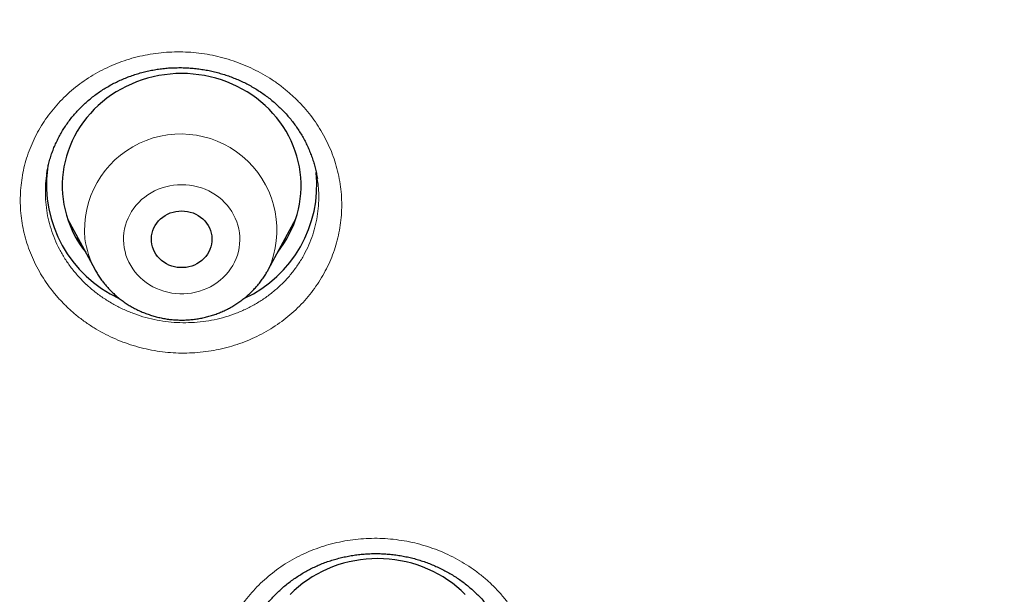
# Model space of a CAD drawing. Header units: millimetres. Extents: x 8 to 436, y 12 to 764.
# Tile 479 of 656: x 216 to 228, y 703 to 710. Entities that reach past the tile are written whole.
import ezdxf

# ---------------------------------------------------------------- set-up
doc = ezdxf.new("R2010")
doc.units = ezdxf.units.MM

msp = doc.modelspace()

# ---------------------------------------------------------------- linework, layer by layer
at = {"color": 7, "linetype": 'Continuous', "lineweight": 30}
for p, q in [((215.912, 708.012), (215.911, 708.008)), ((216.173, 707.446), (216.514, 706.814)), ((218.697, 706.814), (219.038, 707.446))]:
    msp.add_line(p, q, dxfattribs=at)
at = {"color": 7, "linetype": 'Continuous', "lineweight": 30, "flags": 128}
for points in [[(219.095, 708.034), (219.084, 708.101), (219.07, 708.168), (219.053, 708.234), (219.032, 708.299), (219.008, 708.364), (218.981, 708.427), (218.95, 708.488), (218.917, 708.549), (218.88, 708.608), (218.84, 708.665), (218.798, 708.72), (218.752, 708.773), (218.704, 708.824), (218.653, 708.872), (218.6, 708.919), (218.545, 708.963), (218.487, 709.004), (218.428, 709.043), (218.366, 709.079), (218.303, 709.112), (218.238, 709.142), (218.171, 709.169), (218.104, 709.193), (218.035, 709.214), (217.965, 709.232), (217.894, 709.247), (217.822, 709.259), (217.75, 709.267), (217.678, 709.272), (217.606, 709.273), (217.533, 709.272), (217.461, 709.267), (217.389, 709.259), (217.318, 709.247), (217.247, 709.232), (217.177, 709.214), (217.108, 709.193), (217.04, 709.169), (216.974, 709.142), (216.909, 709.112), (216.845, 709.079), (216.784, 709.043), (216.724, 709.004), (216.666, 708.963), (216.611, 708.919), (216.558, 708.872), (216.507, 708.824), (216.459, 708.773), (216.414, 708.72), (216.371, 708.665), (216.332, 708.608), (216.295, 708.549), (216.261, 708.488), (216.231, 708.427), (216.203, 708.364), (216.179, 708.299), (216.158, 708.234), (216.141, 708.168), (216.127, 708.101), (216.117, 708.034), (216.11, 707.966), (216.106, 707.898), (216.106, 707.83), (216.11, 707.762), (216.117, 707.694), (216.127, 707.626), (216.141, 707.56), (216.158, 707.494), (216.179, 707.428), (216.203, 707.364), (216.231, 707.301), (216.261, 707.239), (216.295, 707.179), (216.332, 707.12), (216.371, 707.063), (216.4, 707.026)], [(217.983, 707.233), (217.986, 707.199), (217.985, 707.164), (217.98, 707.13), (217.972, 707.096), (217.961, 707.063), (217.946, 707.032), (217.929, 707.002), (217.908, 706.973), (217.884, 706.947), (217.858, 706.923), (217.829, 706.901), (217.798, 706.882), (217.766, 706.866), (217.732, 706.853), (217.697, 706.843), (217.661, 706.837), (217.624, 706.833), (217.587, 706.833), (217.551, 706.837), (217.515, 706.843), (217.48, 706.853), (217.446, 706.866), (217.413, 706.882), (217.382, 706.901), (217.354, 706.923), (217.327, 706.947), (217.304, 706.973), (217.283, 707.002), (217.265, 707.032), (217.25, 707.063), (217.239, 707.096), (217.231, 707.13), (217.227, 707.164), (217.226, 707.199), (217.228, 707.233), (217.235, 707.267), (217.244, 707.3), (217.257, 707.333), (217.274, 707.364), (217.293, 707.393), (217.315, 707.42), (217.34, 707.446), (217.368, 707.468), (217.397, 707.489), (217.429, 707.506), (217.462, 707.521), (217.497, 707.532), (217.533, 707.54), (217.569, 707.545), (217.606, 707.547), (217.642, 707.545), (217.679, 707.54), (217.714, 707.532), (217.749, 707.521), (217.782, 707.506), (217.814, 707.489), (217.844, 707.468), (217.871, 707.446), (217.896, 707.42), (217.918, 707.393), (217.938, 707.364), (217.954, 707.333), (217.967, 707.3), (217.977, 707.267), (217.983, 707.233)], [(221.165, 702.726), (221.115, 702.775), (221.061, 702.821), (221.006, 702.865), (220.948, 702.906), (220.889, 702.945), (220.827, 702.981), (220.764, 703.014), (220.699, 703.044), (220.632, 703.071), (220.565, 703.096), (220.496, 703.117), (220.426, 703.135), (220.355, 703.149), (220.283, 703.161), (220.212, 703.169), (220.139, 703.174), (220.067, 703.176), (219.994, 703.174), (219.922, 703.169), (219.85, 703.161), (219.779, 703.149), (219.708, 703.135), (219.638, 703.117), (219.569, 703.096), (219.501, 703.071), (219.435, 703.044), (219.37, 703.014), (219.306, 702.981), (219.245, 702.945), (219.185, 702.906), (219.127, 702.865), (219.072, 702.821), (219.019, 702.775), (218.968, 702.726)]]:
    msp.add_lwpolyline(points, dxfattribs=at)
at = {"color": 252, "linetype": 'Continuous', "lineweight": 0, "flags": 128}
msp.add_lwpolyline([(218.331, 707.273), (218.323, 707.32), (218.312, 707.366), (218.297, 707.411), (218.279, 707.455), (218.258, 707.498), (218.234, 707.54), (218.207, 707.58), (218.177, 707.618), (218.144, 707.654), (218.109, 707.688), (218.071, 707.719), (218.031, 707.748), (217.989, 707.774), (217.945, 707.798), (217.9, 707.818), (217.853, 707.836), (217.805, 707.85), (217.756, 707.862), (217.706, 707.87), (217.656, 707.875), (217.606, 707.876), (217.555, 707.875), (217.505, 707.87), (217.455, 707.862), (217.407, 707.85), (217.359, 707.836), (217.312, 707.818), (217.266, 707.798), (217.222, 707.774), (217.18, 707.748), (217.141, 707.719), (217.103, 707.688), (217.067, 707.654), (217.035, 707.618), (217.005, 707.58), (216.977, 707.54), (216.953, 707.498), (216.932, 707.455), (216.914, 707.411), (216.9, 707.366), (216.888, 707.32), (216.881, 707.273), (216.876, 707.226), (216.875, 707.178), (216.878, 707.131), (216.884, 707.084), (216.894, 707.037), (216.906, 706.991), (216.923, 706.947), (216.942, 706.903), (216.965, 706.861), (216.991, 706.82), (217.019, 706.781), (217.051, 706.744), (217.085, 706.709), (217.121, 706.676), (217.16, 706.646), (217.201, 706.618), (217.244, 706.594), (217.289, 706.572), (217.335, 706.553), (217.382, 706.536), (217.431, 706.524), (217.48, 706.514), (217.53, 706.507), (217.581, 706.504), (217.631, 706.504), (217.681, 706.507), (217.731, 706.514), (217.781, 706.524), (217.829, 706.536), (217.876, 706.553), (217.923, 706.572), (217.967, 706.594), (218.01, 706.618), (218.051, 706.646), (218.09, 706.676), (218.127, 706.709), (218.161, 706.744), (218.192, 706.781), (218.221, 706.82), (218.247, 706.861), (218.269, 706.903), (218.289, 706.947), (218.305, 706.991), (218.318, 707.037), (218.327, 707.084), (218.333, 707.131), (218.336, 707.178), (218.335, 707.226), (218.331, 707.273)], dxfattribs=at)
at = {"color": 252, "linetype": 'Continuous', "lineweight": 0}
for centre, radius, start, end in [((217.594, 707.306), 1.208, 335.9716, 185.2662), ((217.481, 707.337), 1.099, 187.4169, 208.3909)]:
    msp.add_arc(centre, radius, start, end, dxfattribs=at)
at = {"color": 7, "linetype": 'Continuous', "lineweight": 30}
for centre, radius, start, end in [((217.483, 707.876), 1.575, 172.7667, 245.1691), ((217.724, 707.879), 1.58, 295.1485, 5.5105), ((217.757, 707.866), 1.348, 321.4772, 7.1642)]:
    msp.add_arc(centre, radius, start, end, dxfattribs=at)
for points, knots in [([(228.82, 667.839), (227.618, 667.945), (225.213, 668.158), (221.655, 668.822), (218.163, 669.733), (214.788, 670.9), (211.549, 672.303), (208.463, 673.927), (205.522, 675.774), (202.745, 677.831), (200.147, 680.088), (197.747, 682.528), (195.557, 685.138), (193.592, 687.902), (191.863, 690.802), (190.383, 693.82), (189.158, 696.939), (188.198, 700.138), (187.508, 703.397), (187.093, 706.698), (186.954, 710.019), (187.093, 713.34), (187.508, 716.641), (188.198, 719.901), (189.158, 723.1), (190.383, 726.218), (191.863, 729.236), (193.592, 732.136), (195.557, 734.9), (197.747, 737.51), (200.147, 739.951), (202.745, 742.207), (205.522, 744.265), (208.463, 746.111), (211.549, 747.735), (214.762, 749.127), (218.08, 750.277), (221.484, 751.179), (224.953, 751.828), (228.466, 752.218), (232, 752.349), (235.534, 752.218), (239.047, 751.828), (242.516, 751.179), (245.92, 750.277), (249.238, 749.127), (252.451, 747.735), (255.537, 746.111), (258.478, 744.265), (261.255, 742.207), (263.853, 739.951), (266.253, 737.51), (268.443, 734.9), (270.408, 732.136), (272.137, 729.236), (273.617, 726.218), (274.842, 723.1), (275.802, 719.901), (276.492, 716.641), (276.907, 713.34), (277.046, 710.019), (276.907, 706.698), (276.492, 703.397), (275.802, 700.138), (274.842, 696.939), (273.617, 693.82), (272.137, 690.802), (270.408, 687.902), (268.443, 685.138), (266.253, 682.528), (263.853, 680.088), (261.255, 677.831), (258.478, 675.774), (255.537, 673.927), (252.451, 672.303), (249.212, 670.9), (245.837, 669.733), (242.345, 668.822), (238.787, 668.158), (236.382, 667.945), (235.18, 667.839)], [0, 0, 0, 0, 0.013106, 0.026212, 0.039318, 0.052424, 0.065212, 0.078, 0.090788, 0.103576, 0.116364, 0.129151, 0.141939, 0.154727, 0.167515, 0.180303, 0.193091, 0.205879, 0.218667, 0.231454, 0.244242, 0.25703, 0.269818, 0.282606, 0.295394, 0.308182, 0.32097, 0.333758, 0.346545, 0.359333, 0.372121, 0.384909, 0.397697, 0.410485, 0.423273, 0.436061, 0.448848, 0.461636, 0.474424, 0.487212, 0.5, 0.512788, 0.525576, 0.538364, 0.551152, 0.563939, 0.576727, 0.589515, 0.602303, 0.615091, 0.627879, 0.640667, 0.653455, 0.666242, 0.67903, 0.691818, 0.704606, 0.717394, 0.730182, 0.74297, 0.755758, 0.768546, 0.781333, 0.794121, 0.806909, 0.819697, 0.832485, 0.845273, 0.858061, 0.870849, 0.883636, 0.896424, 0.909212, 0.922, 0.934788, 0.947576, 0.960682, 0.973788, 0.986894, 1, 1, 1, 1]), ([(215.911, 708.008), (215.912, 708.017), (215.916, 708.047), (215.927, 708.099), (215.942, 708.165), (215.961, 708.231), (215.983, 708.295), (216.008, 708.358), (216.036, 708.42), (216.067, 708.481), (216.1, 708.541), (216.136, 708.599), (216.175, 708.656), (216.216, 708.711), (216.26, 708.764), (216.306, 708.815), (216.355, 708.864), (216.406, 708.912), (216.459, 708.957), (216.514, 709.001), (216.572, 709.042), (216.631, 709.081), (216.692, 709.117), (216.754, 709.151), (216.817, 709.182), (216.882, 709.211), (216.948, 709.237), (217.016, 709.26), (217.086, 709.281), (217.156, 709.299), (217.227, 709.315), (217.298, 709.327), (217.37, 709.337), (217.442, 709.344), (217.514, 709.347), (217.586, 709.348), (217.659, 709.347), (217.732, 709.342), (217.805, 709.334), (217.877, 709.324), (217.949, 709.311), (218.02, 709.295), (218.09, 709.276), (218.159, 709.255), (218.228, 709.231), (218.295, 709.204), (218.361, 709.175), (218.426, 709.143), (218.489, 709.109), (218.551, 709.072), (218.611, 709.032), (218.669, 708.991), (218.726, 708.947), (218.78, 708.901), (218.832, 708.853), (218.882, 708.804), (218.93, 708.752), (218.975, 708.699), (219.018, 708.643), (219.058, 708.587), (219.096, 708.528), (219.131, 708.468), (219.164, 708.407), (219.193, 708.345), (219.22, 708.282), (219.244, 708.218), (219.265, 708.153), (219.283, 708.087), (219.298, 708.02), (219.307, 707.975), (219.31, 707.952), (219.31, 707.952)], [0, 0, 0, 0, 0.0054871, 0.020492, 0.035522, 0.0505618, 0.0655255, 0.0804563, 0.0954369, 0.1104498, 0.1254767, 0.1404948, 0.1554821, 0.1704193, 0.1852852, 0.2001107, 0.2148842, 0.2297492, 0.2446771, 0.2596379, 0.2745988, 0.2895181, 0.304364, 0.3191061, 0.3337833, 0.3484412, 0.3631978, 0.3780305, 0.3929084, 0.4077993, 0.4226617, 0.4374605, 0.4521648, 0.4667833, 0.4814053, 0.4961198, 0.51089, 0.5256965, 0.5405188, 0.5553329, 0.5701152, 0.5848468, 0.5995234, 0.6141854, 0.628926, 0.6436631, 0.6584016, 0.6731466, 0.6879021, 0.7026733, 0.7174663, 0.7322877, 0.7470944, 0.7618492, 0.7765992, 0.7913531, 0.8061178, 0.8208995, 0.8357054, 0.8505427, 0.8654185, 0.8803136, 0.8951432, 0.9100069, 0.9248998, 0.9398176, 0.9547558, 0.9697098, 0.9846751, 0.9996473, 1, 1, 1, 1]), ([(216.327, 707.161), (216.325, 707.163), (216.309, 707.177), (216.295, 707.191), (216.282, 707.204)], [0, 0, 0, 0, 0.131235, 1, 1, 1, 1]), ([(218.924, 707.192), (218.916, 707.184), (218.901, 707.167), (218.884, 707.152), (218.876, 707.144)], [0, 0, 0, 0, 0.493825, 1, 1, 1, 1]), ([(216.514, 706.814), (216.518, 706.806), (216.532, 706.78), (216.558, 706.739), (216.591, 706.688), (216.628, 706.64), (216.667, 706.594), (216.708, 706.549), (216.751, 706.506), (216.797, 706.466), (216.845, 706.428), (216.895, 706.392), (216.946, 706.359), (216.999, 706.328), (217.054, 706.3), (217.111, 706.274), (217.168, 706.252), (217.227, 706.232), (217.287, 706.215), (217.347, 706.201), (217.408, 706.189), (217.47, 706.181), (217.532, 706.176), (217.594, 706.174), (217.657, 706.175), (217.719, 706.179), (217.781, 706.186), (217.842, 706.196), (217.903, 706.209), (217.964, 706.225), (218.023, 706.244), (218.081, 706.266), (218.138, 706.291), (218.194, 706.318), (218.248, 706.348), (218.3, 706.381), (218.351, 706.416), (218.399, 706.454), (218.446, 706.494), (218.491, 706.536), (218.533, 706.58), (218.573, 706.626), (218.61, 706.674), (218.645, 706.724), (218.674, 706.771), (218.69, 706.801), (218.697, 706.814)], [0, 0, 0, 0, 0.01019, 0.033082, 0.055996, 0.078933, 0.101895, 0.124882, 0.147896, 0.170936, 0.194002, 0.217094, 0.240211, 0.263353, 0.286518, 0.309706, 0.332914, 0.356142, 0.379388, 0.40265, 0.425926, 0.449215, 0.472514, 0.495822, 0.519137, 0.542456, 0.565777, 0.589098, 0.612417, 0.635731, 0.659039, 0.682339, 0.705627, 0.728902, 0.752163, 0.775406, 0.79863, 0.821832, 0.845013, 0.868169, 0.8913, 0.914404, 0.937481, 0.960531, 0.983554, 1, 1, 1, 1]), ([(218.371, 701.91), (218.371, 701.91), (218.374, 701.932), (218.383, 701.976), (218.397, 702.041), (218.415, 702.106), (218.437, 702.17), (218.461, 702.233), (218.488, 702.295), (218.518, 702.357), (218.55, 702.416), (218.585, 702.475), (218.623, 702.531), (218.664, 702.586), (218.706, 702.639), (218.752, 702.69), (218.8, 702.74), (218.85, 702.788), (218.903, 702.835), (218.958, 702.879), (219.014, 702.92), (219.073, 702.959), (219.132, 702.996), (219.194, 703.03), (219.257, 703.062), (219.322, 703.092), (219.388, 703.119), (219.456, 703.143), (219.525, 703.165), (219.595, 703.184), (219.665, 703.2), (219.736, 703.213), (219.807, 703.224), (219.879, 703.232), (219.952, 703.237), (220.024, 703.239), (220.097, 703.238), (220.17, 703.235), (220.242, 703.228), (220.315, 703.219), (220.387, 703.207), (220.458, 703.192), (220.528, 703.175), (220.598, 703.155), (220.667, 703.132), (220.734, 703.106), (220.8, 703.078), (220.865, 703.048), (220.929, 703.014), (220.991, 702.979), (221.052, 702.941), (221.111, 702.901), (221.168, 702.858), (221.222, 702.814), (221.275, 702.767), (221.326, 702.718), (221.375, 702.668), (221.421, 702.615), (221.465, 702.561), (221.506, 702.506), (221.544, 702.449), (221.58, 702.39), (221.614, 702.33), (221.644, 702.269), (221.672, 702.207), (221.697, 702.143), (221.719, 702.079), (221.738, 702.014), (221.754, 701.949), (221.764, 701.897), (221.769, 701.867), (221.77, 701.859)], [0, 0, 0, 0, 0.000196, 0.015174, 0.030106, 0.045045, 0.060075, 0.075167, 0.09029, 0.105409, 0.120483, 0.13548, 0.15037, 0.165198, 0.180002, 0.194901, 0.209868, 0.224871, 0.239878, 0.254846, 0.269744, 0.28454, 0.299262, 0.313941, 0.328725, 0.343557, 0.358419, 0.373289, 0.388144, 0.40296, 0.417721, 0.43243, 0.447094, 0.461847, 0.47659, 0.491329, 0.506068, 0.520813, 0.535568, 0.550338, 0.565129, 0.579879, 0.59459, 0.609289, 0.623985, 0.638685, 0.653395, 0.668122, 0.682873, 0.697655, 0.712443, 0.727166, 0.741915, 0.756688, 0.771481, 0.78629, 0.801112, 0.815943, 0.83078, 0.845616, 0.860427, 0.875267, 0.890137, 0.905036, 0.919959, 0.934902, 0.949861, 0.96483, 0.979811, 0.994781, 1, 1, 1, 1])]:
    msp.add_open_spline(points, degree=3, knots=knots, dxfattribs=at)
at = {"color": 252, "linetype": 'Continuous', "lineweight": 0}
for points, knots in [([(228.539, 686.054), (227.824, 686.163), (226.395, 686.381), (224.299, 686.925), (222.312, 687.604), (220.445, 688.414), (218.701, 689.331), (217.039, 690.374), (215.47, 691.537), (214.002, 692.812), (212.646, 694.191), (211.408, 695.666), (210.298, 697.227), (209.322, 698.866), (208.485, 700.571), (207.793, 702.333), (207.251, 704.141), (206.861, 705.983), (206.626, 707.848), (206.547, 709.724), (206.626, 711.601), (206.861, 713.466), (207.251, 715.308), (207.793, 717.115), (208.485, 718.877), (209.322, 720.583), (210.298, 722.221), (211.408, 723.783), (212.646, 725.257), (214.002, 726.637), (215.47, 727.911), (217.039, 729.074), (218.701, 730.117), (220.445, 731.035), (222.26, 731.821), (224.135, 732.471), (226.058, 732.981), (228.018, 733.347), (230.003, 733.568), (232, 733.642), (233.997, 733.568), (235.982, 733.347), (237.942, 732.981), (239.865, 732.471), (241.74, 731.821), (243.555, 731.035), (245.299, 730.117), (246.961, 729.074), (248.53, 727.911), (249.998, 726.637), (251.354, 725.257), (252.592, 723.783), (253.702, 722.221), (254.678, 720.583), (255.515, 718.877), (256.207, 717.115), (256.749, 715.308), (257.139, 713.466), (257.374, 711.601), (257.453, 709.724), (257.374, 707.848), (257.139, 705.983), (256.749, 704.141), (256.207, 702.333), (255.515, 700.571), (254.678, 698.866), (253.702, 697.227), (252.592, 695.666), (251.354, 694.191), (249.998, 692.812), (248.53, 691.537), (246.961, 690.374), (245.299, 689.331), (243.555, 688.414), (241.69, 687.605), (239.708, 686.928), (237.621, 686.385), (236.197, 686.166), (235.486, 686.057)], [0, 0, 0, 0, 0.014209, 0.028417, 0.042626, 0.055696, 0.068766, 0.081836, 0.094907, 0.107977, 0.121047, 0.134117, 0.147187, 0.160257, 0.173327, 0.186398, 0.199468, 0.212538, 0.225608, 0.238678, 0.251748, 0.264818, 0.277889, 0.290959, 0.304029, 0.317099, 0.330169, 0.343239, 0.356309, 0.36938, 0.38245, 0.39552, 0.40859, 0.42166, 0.43473, 0.447801, 0.460871, 0.473941, 0.487011, 0.500081, 0.513151, 0.526221, 0.539292, 0.552362, 0.565432, 0.578502, 0.591572, 0.604642, 0.617712, 0.630783, 0.643853, 0.656923, 0.669993, 0.683063, 0.696133, 0.709203, 0.722274, 0.735344, 0.748414, 0.761484, 0.774554, 0.787624, 0.800695, 0.813765, 0.826835, 0.839905, 0.852975, 0.866045, 0.879115, 0.892186, 0.905256, 0.918326, 0.931396, 0.944466, 0.957536, 0.971691, 0.985845, 1, 1, 1, 1]), ([(235.401, 687.141), (236.068, 687.246), (237.402, 687.455), (239.359, 687.967), (241.226, 688.606), (242.991, 689.372), (244.65, 690.245), (246.23, 691.237), (247.723, 692.343), (249.119, 693.556), (250.41, 694.867), (251.587, 696.27), (252.643, 697.755), (253.572, 699.314), (254.367, 700.936), (255.025, 702.612), (255.541, 704.331), (255.912, 706.083), (256.136, 707.857), (256.21, 709.642), (256.136, 711.427), (255.912, 713.201), (255.541, 714.953), (255.025, 716.673), (254.367, 718.349), (253.572, 719.971), (252.643, 721.529), (251.587, 723.015), (250.41, 724.418), (249.119, 725.729), (247.723, 726.942), (246.23, 728.048), (244.65, 729.04), (242.991, 729.913), (241.265, 730.661), (239.481, 731.279), (237.652, 731.764), (235.787, 732.113), (233.9, 732.323), (232, 732.393), (230.1, 732.323), (228.213, 732.113), (226.348, 731.764), (224.519, 731.279), (222.735, 730.661), (221.009, 729.913), (219.35, 729.04), (217.769, 728.048), (216.277, 726.942), (214.881, 725.729), (213.59, 724.418), (212.413, 723.015), (211.357, 721.529), (210.428, 719.971), (209.633, 718.349), (208.975, 716.673), (208.459, 714.953), (208.088, 713.201), (207.864, 711.427), (207.79, 709.642), (207.864, 707.857), (208.088, 706.083), (208.459, 704.331), (208.975, 702.612), (209.633, 700.936), (210.428, 699.314), (211.357, 697.755), (212.413, 696.27), (213.59, 694.867), (214.881, 693.556), (216.277, 692.343), (217.769, 691.237), (219.35, 690.245), (221.009, 689.372), (222.774, 688.606), (224.641, 687.967), (226.598, 687.455), (227.933, 687.246), (228.6, 687.141)], [0, 0, 0, 0, 0.013976, 0.027953, 0.041929, 0.055017, 0.068105, 0.081192, 0.09428, 0.107368, 0.120455, 0.133543, 0.146631, 0.159719, 0.172806, 0.185894, 0.198982, 0.212069, 0.225157, 0.238245, 0.251332, 0.26442, 0.277508, 0.290595, 0.303683, 0.316771, 0.329859, 0.342946, 0.356034, 0.369122, 0.382209, 0.395297, 0.408385, 0.421472, 0.43456, 0.447648, 0.460736, 0.473823, 0.486911, 0.499999, 0.513086, 0.526174, 0.539262, 0.552349, 0.565437, 0.578525, 0.591612, 0.6047, 0.617788, 0.630876, 0.643963, 0.657051, 0.670139, 0.683226, 0.696314, 0.709402, 0.722489, 0.735577, 0.748665, 0.761753, 0.77484, 0.787928, 0.801016, 0.814103, 0.827191, 0.840279, 0.853366, 0.866454, 0.879542, 0.892629, 0.905717, 0.918805, 0.931893, 0.94498, 0.958068, 0.972045, 0.986023, 1, 1, 1, 1]), ([(228.635, 687.943), (228.007, 688.044), (226.75, 688.246), (224.906, 688.732), (223.137, 689.34), (221.453, 690.069), (219.861, 690.907), (218.345, 691.859), (216.912, 692.92), (215.573, 694.084), (214.334, 695.343), (213.205, 696.689), (212.192, 698.114), (211.3, 699.61), (210.537, 701.166), (209.905, 702.775), (209.41, 704.424), (209.054, 706.106), (208.84, 707.808), (208.768, 709.521), (208.84, 711.234), (209.054, 712.936), (209.41, 714.617), (209.905, 716.267), (210.537, 717.875), (211.3, 719.432), (212.192, 720.927), (213.205, 722.353), (214.334, 723.699), (215.573, 724.957), (216.912, 726.121), (218.345, 727.182), (219.861, 728.135), (221.453, 728.972), (223.11, 729.69), (224.821, 730.283), (226.577, 730.748), (228.366, 731.083), (230.177, 731.284), (232, 731.352), (233.823, 731.284), (235.634, 731.083), (237.423, 730.748), (239.179, 730.283), (240.89, 729.69), (242.547, 728.972), (244.139, 728.135), (245.655, 727.182), (247.088, 726.121), (248.427, 724.957), (249.666, 723.699), (250.795, 722.353), (251.808, 720.927), (252.7, 719.432), (253.463, 717.875), (254.095, 716.267), (254.59, 714.617), (254.946, 712.936), (255.16, 711.234), (255.232, 709.521), (255.16, 707.808), (254.946, 706.106), (254.59, 704.424), (254.095, 702.775), (253.463, 701.166), (252.7, 699.61), (251.808, 698.114), (250.795, 696.689), (249.666, 695.343), (248.427, 694.084), (247.088, 692.92), (245.655, 691.859), (244.139, 690.907), (242.547, 690.069), (240.861, 689.338), (239.086, 688.73), (237.234, 688.242), (235.972, 688.04), (235.34, 687.939)], [0, 0, 0, 0, 0.013748, 0.027497, 0.041245, 0.05435, 0.067455, 0.080559, 0.093664, 0.106769, 0.119873, 0.132978, 0.146083, 0.159188, 0.172292, 0.185397, 0.198502, 0.211606, 0.224711, 0.237816, 0.250921, 0.264025, 0.27713, 0.290235, 0.30334, 0.316444, 0.329549, 0.342654, 0.355758, 0.368863, 0.381968, 0.395073, 0.408177, 0.421282, 0.434387, 0.447492, 0.460596, 0.473701, 0.486806, 0.49991, 0.513015, 0.52612, 0.539225, 0.552329, 0.565434, 0.578539, 0.591643, 0.604748, 0.617853, 0.630958, 0.644062, 0.657167, 0.670272, 0.683377, 0.696481, 0.709586, 0.722691, 0.735795, 0.7489, 0.762005, 0.77511, 0.788214, 0.801319, 0.814424, 0.827528, 0.840633, 0.853738, 0.866843, 0.879947, 0.893052, 0.906157, 0.919262, 0.932366, 0.945471, 0.958576, 0.972384, 0.986192, 1, 1, 1, 1]), ([(234.281, 688.77), (234.811, 688.832), (235.869, 688.957), (237.434, 689.279), (238.972, 689.699), (240.515, 690.24), (242.052, 690.906), (243.569, 691.704), (245.014, 692.612), (246.379, 693.623), (247.655, 694.732), (248.835, 695.931), (249.911, 697.214), (250.877, 698.572), (251.726, 699.997), (252.454, 701.481), (253.055, 703.013), (253.527, 704.585), (253.866, 706.187), (254.07, 707.809), (254.139, 709.442), (254.07, 711.074), (253.866, 712.696), (253.527, 714.298), (253.055, 715.87), (252.453, 717.402), (251.725, 718.886), (250.876, 720.311), (249.91, 721.669), (248.834, 722.952), (247.654, 724.151), (246.377, 725.26), (245.012, 726.271), (243.567, 727.178), (242.05, 727.976), (240.472, 728.66), (238.841, 729.226), (237.168, 729.669), (235.463, 729.987), (233.737, 730.179), (232, 730.243), (230.263, 730.179), (228.537, 729.987), (226.832, 729.668), (225.159, 729.225), (223.528, 728.66), (221.95, 727.976), (220.433, 727.177), (218.988, 726.27), (217.623, 725.259), (216.347, 724.15), (215.167, 722.95), (214.091, 721.668), (213.125, 720.309), (212.276, 718.884), (211.548, 717.401), (210.946, 715.868), (210.475, 714.296), (210.136, 712.694), (209.931, 711.072), (209.863, 709.44), (209.932, 707.808), (210.136, 706.186), (210.475, 704.584), (210.947, 703.012), (211.549, 701.479), (212.276, 699.996), (213.126, 698.571), (214.092, 697.213), (215.168, 695.93), (216.348, 694.731), (217.624, 693.622), (218.989, 692.611), (220.435, 691.703), (221.951, 690.905), (223.488, 690.239), (225.031, 689.699), (226.568, 689.279), (228.132, 688.957), (229.19, 688.833), (229.719, 688.77)], [0, 0, 0, 0, 0.011909, 0.023818, 0.035727, 0.047636, 0.060561, 0.073486, 0.086411, 0.099336, 0.112261, 0.125186, 0.138111, 0.151036, 0.163961, 0.176886, 0.189811, 0.202736, 0.215661, 0.228587, 0.241512, 0.254437, 0.267362, 0.280287, 0.293212, 0.306137, 0.319062, 0.331987, 0.344912, 0.357837, 0.370762, 0.383687, 0.396612, 0.409537, 0.422462, 0.435388, 0.448313, 0.461238, 0.474163, 0.487088, 0.500013, 0.512938, 0.525863, 0.538788, 0.551713, 0.564638, 0.577563, 0.590488, 0.603413, 0.616338, 0.629263, 0.642189, 0.655114, 0.668039, 0.680964, 0.693889, 0.706814, 0.719739, 0.732664, 0.745589, 0.758514, 0.771439, 0.784364, 0.797289, 0.810214, 0.823139, 0.836065, 0.84899, 0.861915, 0.87484, 0.887765, 0.90069, 0.913615, 0.92654, 0.939465, 0.95239, 0.964293, 0.976195, 0.988098, 1, 1, 1, 1]), ([(215.593, 707.455), (215.588, 707.497), (215.579, 707.582), (215.577, 707.709), (215.584, 707.837), (215.599, 707.963), (215.623, 708.088), (215.657, 708.211), (215.7, 708.332), (215.751, 708.45), (215.81, 708.564), (215.877, 708.673), (215.953, 708.778), (216.036, 708.878), (216.126, 708.973), (216.222, 709.062), (216.325, 709.144), (216.434, 709.219), (216.548, 709.287), (216.667, 709.348), (216.79, 709.401), (216.916, 709.447), (217.046, 709.484), (217.178, 709.512), (217.313, 709.532), (217.449, 709.544), (217.585, 709.547), (217.721, 709.542), (217.857, 709.527), (217.992, 709.504), (218.124, 709.473), (218.255, 709.434), (218.382, 709.386), (218.506, 709.33), (218.626, 709.267), (218.741, 709.197), (218.851, 709.119), (218.954, 709.035), (219.052, 708.944), (219.144, 708.848), (219.228, 708.746), (219.305, 708.639), (219.373, 708.528), (219.434, 708.412), (219.487, 708.293), (219.531, 708.172), (219.566, 708.046), (219.593, 707.917), (219.61, 707.785), (219.617, 707.654), (219.615, 707.525), (219.603, 707.398), (219.582, 707.271), (219.553, 707.147), (219.514, 707.025), (219.467, 706.907), (219.411, 706.791), (219.347, 706.679), (219.275, 706.572), (219.196, 706.469), (219.109, 706.372), (219.015, 706.281), (218.915, 706.196), (218.809, 706.118), (218.697, 706.046), (218.58, 705.982), (218.459, 705.926), (218.334, 705.877), (218.205, 705.836), (218.074, 705.804), (217.941, 705.78), (217.806, 705.765), (217.669, 705.758), (217.533, 705.76), (217.397, 705.77), (217.262, 705.789), (217.128, 705.817), (216.996, 705.853), (216.867, 705.897), (216.742, 705.949), (216.621, 706.008), (216.504, 706.076), (216.391, 706.151), (216.284, 706.232), (216.184, 706.32), (216.09, 706.414), (216.003, 706.513), (215.922, 706.618), (215.85, 706.728), (215.785, 706.841), (215.729, 706.959), (215.682, 707.079), (215.643, 707.203), (215.612, 707.328), (215.599, 707.413), (215.593, 707.455)], [0, 0, 0, 0, 0.0106826, 0.0214015, 0.0321328, 0.0428517, 0.0535343, 0.0642333, 0.0749688, 0.0857167, 0.0964523, 0.1071513, 0.1178567, 0.1285987, 0.139353, 0.150095, 0.1608005, 0.1715163, 0.1822687, 0.1930334, 0.2037858, 0.2145016, 0.2252271, 0.2359892, 0.2467638, 0.2575259, 0.2682514, 0.2789817, 0.2897488, 0.3005282, 0.3112952, 0.3220255, 0.3327536, 0.3435185, 0.3542957, 0.3650605, 0.3757886, 0.3865085, 0.3972651, 0.4080341, 0.4187907, 0.4295105, 0.4402197, 0.4509656, 0.4617239, 0.4724697, 0.4831789, 0.4943216, 0.505478, 0.5166208, 0.5273231, 0.5380621, 0.5488135, 0.5595524, 0.5702548, 0.580957, 0.5916956, 0.6024466, 0.6131853, 0.6238874, 0.6345959, 0.6453408, 0.6560982, 0.6668432, 0.6775517, 0.6882708, 0.6990265, 0.7097946, 0.7205503, 0.7312694, 0.7419971, 0.7527614, 0.7635381, 0.7743024, 0.7850301, 0.7957605, 0.8065277, 0.8173072, 0.8280743, 0.8388047, 0.8495308, 0.8602936, 0.8710688, 0.8818316, 0.8925576, 0.9032742, 0.9140275, 0.9247932, 0.9355465, 0.9462631, 0.9569859, 0.9677455, 0.9785176, 0.9892772, 1, 1, 1, 1]), ([(215.911, 708.008), (215.91, 708.003), (215.9, 707.954), (215.894, 707.858), (215.892, 707.723), (215.901, 707.633), (215.906, 707.588)], [0, 0, 0, 0, 0.0372835, 0.3585695, 0.679855, 1, 1, 1, 1]), ([(215.906, 707.588), (215.906, 707.587), (215.911, 707.542), (215.927, 707.452), (215.963, 707.32), (216.01, 707.191), (216.068, 707.065), (216.138, 706.945), (216.218, 706.83), (216.308, 706.722), (216.374, 706.655), (216.443, 706.59), (216.515, 706.528), (216.631, 706.444), (216.754, 706.369), (216.882, 706.304), (217.016, 706.249), (217.154, 706.205), (217.296, 706.172), (217.439, 706.15), (217.584, 706.14), (217.729, 706.141), (217.874, 706.153), (218.016, 706.177), (218.155, 706.212), (218.291, 706.258), (218.421, 706.315), (218.546, 706.382), (218.664, 706.458), (218.775, 706.544), (218.877, 706.638), (218.971, 706.74), (219.054, 706.85), (219.128, 706.966), (219.19, 707.087), (219.242, 707.213), (219.282, 707.343), (219.31, 707.476), (219.326, 707.611), (219.329, 707.739), (219.324, 707.853), (219.314, 707.921), (219.309, 707.952)], [0, 0, 0, 0, 0.000167, 0.026725, 0.053378, 0.080031, 0.10659, 0.133147, 0.159799, 0.186452, 0.213009, 0.213187, 0.239811, 0.26653, 0.293249, 0.319873, 0.346513, 0.373249, 0.399985, 0.426626, 0.453264, 0.479998, 0.506732, 0.533371, 0.559991, 0.586707, 0.613422, 0.640042, 0.666637, 0.693327, 0.720016, 0.74661, 0.773188, 0.799861, 0.826534, 0.853112, 0.87969, 0.906363, 0.933035, 0.959613, 0.981741, 1, 1, 1, 1]), ([(216.327, 707.16), (216.322, 707.165), (216.306, 707.179), (216.292, 707.194), (216.282, 707.204)], [0, 0, 0, 0, 0.32002, 1, 1, 1, 1]), ([(218.923, 707.19), (218.922, 707.189), (218.908, 707.173), (218.892, 707.159), (218.877, 707.146)], [0, 0, 0, 0, 0.057453, 1, 1, 1, 1]), ([(218.398, 700.504), (218.373, 700.54), (218.323, 700.611), (218.258, 700.723), (218.2, 700.838), (218.151, 700.957), (218.111, 701.078), (218.08, 701.202), (218.057, 701.327), (218.044, 701.454), (218.039, 701.58), (218.044, 701.707), (218.058, 701.833), (218.081, 701.957), (218.113, 702.08), (218.154, 702.201), (218.204, 702.318), (218.262, 702.432), (218.328, 702.542), (218.402, 702.648), (218.484, 702.748), (218.573, 702.843), (218.668, 702.932), (218.77, 703.015), (218.878, 703.092), (218.992, 703.161), (219.11, 703.223), (219.232, 703.277), (219.358, 703.323), (219.488, 703.362), (219.62, 703.392), (219.754, 703.414), (219.89, 703.427), (220.026, 703.432), (220.162, 703.428), (220.298, 703.415), (220.433, 703.394), (220.566, 703.365), (220.697, 703.327), (220.825, 703.281), (220.95, 703.228), (221.07, 703.167), (221.185, 703.098), (221.296, 703.023), (221.401, 702.94), (221.5, 702.852), (221.593, 702.756), (221.68, 702.653), (221.761, 702.544), (221.832, 702.431), (221.894, 702.315), (221.947, 702.198), (221.991, 702.077), (222.027, 701.954), (222.053, 701.83), (222.071, 701.704), (222.079, 701.577), (222.078, 701.45), (222.068, 701.324), (222.049, 701.199), (222.021, 701.075), (221.984, 700.954), (221.938, 700.835), (221.884, 700.719), (221.821, 700.607), (221.75, 700.5), (221.672, 700.397), (221.586, 700.3), (221.493, 700.208), (221.394, 700.122), (221.289, 700.043), (221.178, 699.97), (221.062, 699.905), (220.941, 699.847), (220.817, 699.797), (220.689, 699.756), (220.557, 699.722), (220.424, 699.696), (220.289, 699.679), (220.153, 699.671), (220.017, 699.671), (219.881, 699.68), (219.745, 699.697), (219.611, 699.723), (219.479, 699.757), (219.35, 699.799), (219.224, 699.849), (219.102, 699.907), (218.984, 699.972), (218.871, 700.045), (218.764, 700.124), (218.662, 700.21), (218.567, 700.303), (218.478, 700.4), (218.424, 700.47), (218.398, 700.504)], [0, 0, 0, 0, 0.010683, 0.021402, 0.032133, 0.042852, 0.053534, 0.064233, 0.074969, 0.085717, 0.096452, 0.107151, 0.117857, 0.128599, 0.139353, 0.150095, 0.160801, 0.171516, 0.182269, 0.193033, 0.203786, 0.214502, 0.225227, 0.235989, 0.246764, 0.257526, 0.268251, 0.278982, 0.289749, 0.300528, 0.311295, 0.322025, 0.332754, 0.343518, 0.354296, 0.365061, 0.375789, 0.386509, 0.397265, 0.408034, 0.418791, 0.429511, 0.44022, 0.450966, 0.461724, 0.47247, 0.483179, 0.494322, 0.505478, 0.516621, 0.527323, 0.538062, 0.548813, 0.559552, 0.570255, 0.580957, 0.591696, 0.602447, 0.613185, 0.623887, 0.634596, 0.645341, 0.656098, 0.666843, 0.677552, 0.688271, 0.699027, 0.709795, 0.72055, 0.731269, 0.741997, 0.752761, 0.763538, 0.774302, 0.78503, 0.795761, 0.806528, 0.817307, 0.828074, 0.838805, 0.849531, 0.860294, 0.871069, 0.881832, 0.892558, 0.903274, 0.914028, 0.924793, 0.935546, 0.946263, 0.956986, 0.967746, 0.978518, 0.989277, 1, 1, 1, 1])]:
    msp.add_open_spline(points, degree=3, knots=knots, dxfattribs=at)

doc.saveas('drawing.dxf')
